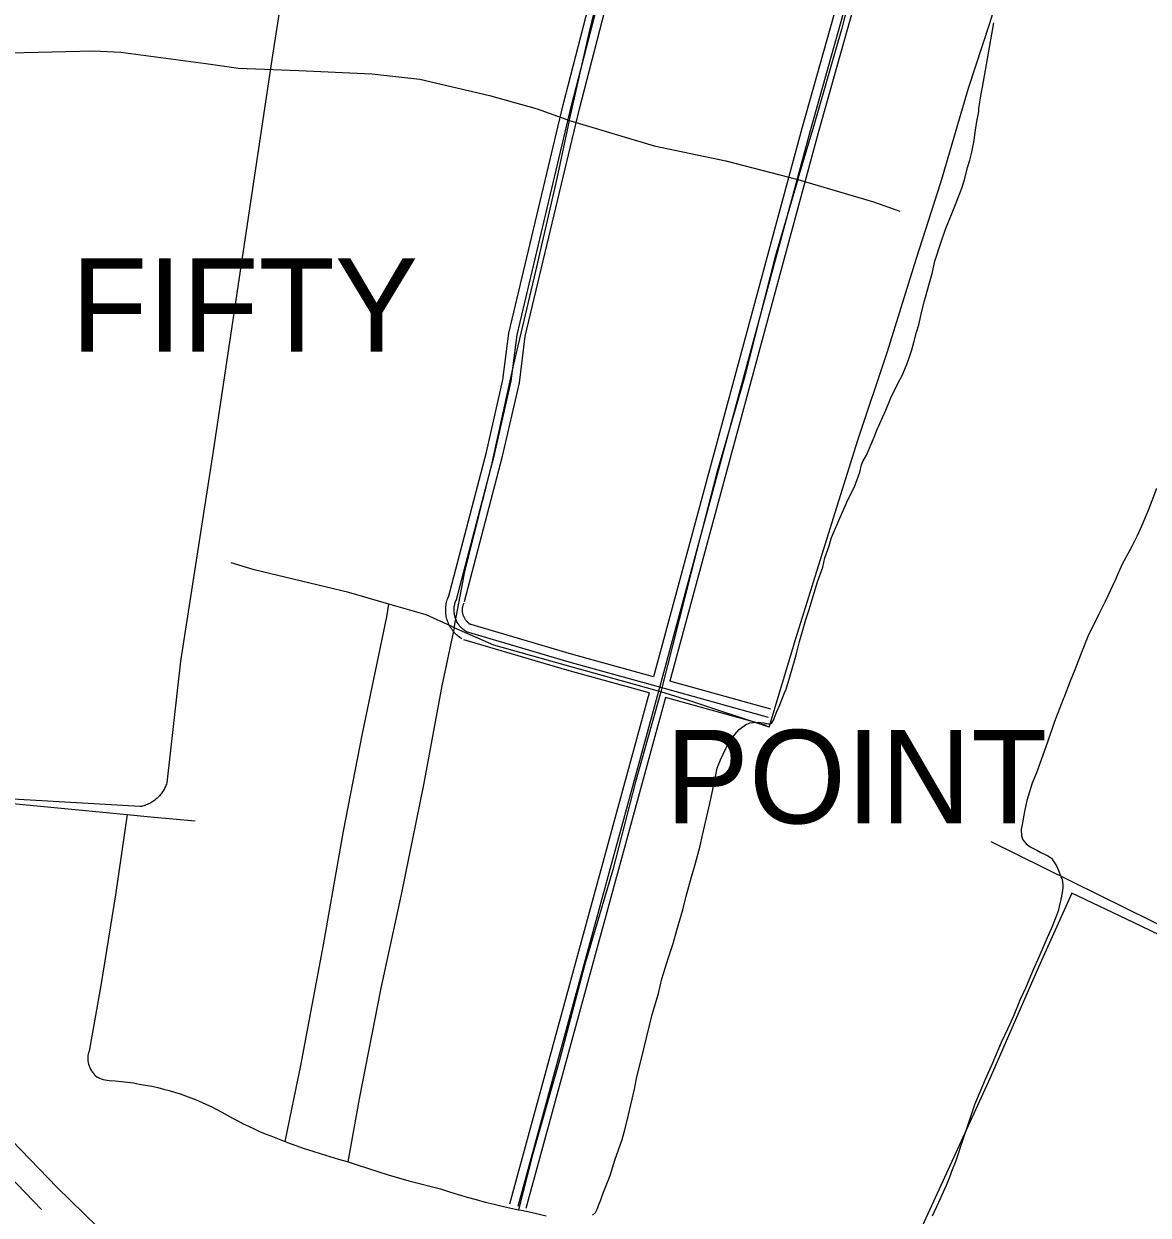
# Model space of a CAD drawing. Extents: x 3477039 to 3515015, y 546746 to 572297.
# Drawn here: x 3492421 to 3494431, y 558751 to 560879 of the extents above; entities that cross this region are included whole.
import ezdxf

# ---------------------------------------------------------------- set-up
doc = ezdxf.new("R2010")
doc.units = 0
for name, color, linetype in [('V-DTCH-CNTR', 7, 'Continuous'), ('V-ROAD-CNTR', 7, 'Continuous'), ('V-SITE-VEGE', 7, 'Continuous'), ('V-TOPO-GNAM-IDEN', 7, 'Continuous'), ('V-TOPO-SHOR', 7, 'Continuous')]:
    doc.layers.add(name, color=color, linetype=linetype)

msp = doc.modelspace()

# ---------------------------------------------------------------- linework, layer by layer
at = {"layer": 'V-DTCH-CNTR'}
for points in [[(3493753.4, 559622.7), (3493801.1, 559781.2), (3493859.5, 559968.4), (3493912, 560135.6), (3493964.9, 560294), (3494016.7, 560460.6), (3494060.1, 560595.8), (3494110.1, 560764.4), (3494148.1, 560880.6), (3494187.8, 561009.1), (3494240.8, 561168.1), (3494286, 561308.9), (3494332.3, 561457.3), (3494362.6, 561565.9), (3494250.4, 561586.8), (3494154.7, 561604.5), (3494088.2, 561626.8), (3493994.9, 561662.2), (3493877, 561702.5), (3493766.7, 561736.3), (3493656.3, 561760.6)], [(3494088.2, 561626.8), (3494042, 561462.6), (3493983.8, 561248.8), (3493929.2, 561050.7), (3493882.9, 560869), (3493833.1, 560697.7), (3493806.2, 560606.9), (3493804.6, 560601.3), (3493763.7, 560461.3), (3493708.9, 560245.7), (3493659.2, 560075.6), (3493613.5, 559897.3), (3493561.2, 559690.5), (3493559.9, 559686), (3493514.4, 559525.1), (3493474.1, 559367.8), (3493423.2, 559197.1), (3493378.8, 559028.2), (3493330.8, 558858.7), (3493305.8, 558760.9)], [(3493190.7, 559800.6), (3493209.6, 559901.1), (3493257.5, 560089.5), (3493297.1, 560271.5), (3493336.6, 560437.6), (3493374.9, 560603.2), (3493396.7, 560706.8), (3493397.4, 560710.1), (3493432.1, 560862.7), (3493475.8, 561044.7)], [(3492078.9, 560830.5), (3492210.6, 560823.6), (3492371.1, 560827.1), (3492546.4, 560831.1), (3492594.6, 560829), (3492746.8, 560808.4), (3492805, 560800.4), (3492913.1, 560796), (3493043.1, 560790.3), (3493128.9, 560780.3), (3493253.9, 560751.1), (3493339, 560727.5), (3493396.7, 560706.8), (3493548.1, 560661.6), (3493676.1, 560634.8), (3493804.6, 560601.3), (3493940.1, 560561.5), (3493987.1, 560544.7)], [(3493753.4, 559622.7), (3493611.5, 559669.8), (3493559.9, 559686), (3493378.2, 559736.4), (3493261.7, 559769.3), (3493190.7, 559800.6), (3493184.9, 559803.2), (3493140.7, 559823.3), (3493074, 559842.6), (3493002, 559863.5), (3492833.1, 559903.9), (3492791.7, 559916.4)], [(3492888.6, 558882.5), (3492916.7, 559018.2), (3492957.1, 559234.3), (3492992.8, 559436.9), (3493027, 559611.3), (3493070.3, 559819.8), (3493074, 559842.6)], [(3493190.7, 559800.6), (3493168.7, 559696.7), (3493135.6, 559519.9), (3493095.9, 559323.8), (3493059.4, 559156.4), (3493020.9, 558959.1), (3493000.7, 558846.6)], [(3491959.7, 559523.1), (3492041.4, 559515.4), (3492135.9, 559509.5), (3492302.2, 559496), (3492469.6, 559480.1), (3492606.1, 559466.6), (3492647.5, 559462.5), (3492727.4, 559455.4)], [(3492606.1, 559466.6), (3492585.2, 559323.1), (3492559.5, 559165.1), (3492538.1, 559043.9), (3492537.2, 559041.4), (3492536.5, 559038.8), (3492535.9, 559036.1), (3492535.7, 559033), (3492535.8, 559029.8), (3492536, 559026.7), (3492536.5, 559023.6), (3492537.2, 559020.6), (3492538.1, 559017.6), (3492539.3, 559014.7), (3492540.6, 559011.8), (3492542.1, 559009.1), (3492543.9, 559006.5), (3492545.8, 559004), (3492547.8, 559001.6), (3492550.1, 558999.4), (3492553.2, 558997.7), (3492556.4, 558996.1), (3492559.8, 558994.8), (3492563.2, 558993.6), (3492566.7, 558992.8), (3492570.2, 558992.2), (3492573.8, 558991.8), (3492584.8, 558991), (3492595.7, 558989.9), (3492606.6, 558988.6), (3492617.5, 558987.2), (3492628.3, 558985.4), (3492639.1, 558983.5), (3492649.9, 558981.3), (3492660.6, 558979), (3492671.3, 558976.4), (3492681.1, 558973.6), (3492690.9, 558970.7), (3492700.6, 558967.6), (3492710.2, 558964.2), (3492719.8, 558960.7), (3492729.3, 558956.9), (3492738.7, 558953), (3492748, 558948.9), (3492757.3, 558944.5), (3492766.4, 558940), (3492775.5, 558935.3), (3492784.8, 558929.8), (3492794.2, 558924.6), (3492803.7, 558919.5), (3492813.4, 558914.5), (3492823.1, 558909.8), (3492832.8, 558905.2), (3492842.7, 558900.8), (3492852.7, 558896.6), (3492862.7, 558892.6), (3492877.6, 558886.7), (3492892.5, 558881.1), (3492907.5, 558875.6), (3492922.6, 558870.3), (3492937.7, 558865.3), (3492952.9, 558860.5), (3492968.2, 558855.8), (3492983.6, 558851.4), (3492999, 558847.2), (3493017.3, 558840.9), (3493035.6, 558834.8), (3493054.1, 558828.9), (3493072.6, 558823.3), (3493091.2, 558817.8), (3493109.8, 558812.6), (3493128.5, 558807.5), (3493147.3, 558802.7), (3493166.1, 558798.1), (3493182, 558793), (3493197.9, 558788.1), (3493213.9, 558783.4), (3493230, 558778.9), (3493246.1, 558774.6), (3493262.3, 558770.6), (3493278.5, 558766.8), (3493294.8, 558763.2), (3493305.8, 558760.9), (3493311.1, 558759.8), (3493327.5, 558756.6), (3493355.2, 558749.7)], [(3495349.9, 558797.6), (3495324.2, 558818.9), (3495293.9, 558843.1), (3495254.7, 558866.3), (3495089.3, 558946.2), (3494916.2, 559029.6), (3494739.7, 559114.3), (3494687.8, 559136.9), (3494543.4, 559207.2), (3494404.8, 559273.9), (3494294.3, 559326.4), (3494235.2, 559194.2), (3494148.7, 558996.6), (3494070.5, 558826.4), (3493987, 558644.5), (3493907.1, 558466.2), (3493895.6, 558437), (3493803, 558201.1), (3493727.1, 558016.3), (3493664.3, 557861.3), (3493580.8, 557675.9)], [(3492205, 559095.9), (3492335.9, 558950.1), (3492480.1, 558801.4), (3492626.7, 558657.9), (3492812.6, 558466.2), (3492963.2, 558306.3), (3493097.7, 558177.4), (3493171.8, 558104.5), (3493194.3, 558082.8)]]:
    msp.add_lwpolyline(points, dxfattribs=at)
at = {"layer": 'V-ROAD-CNTR'}
for points in [[(3493233.5, 562702.6), (3493248, 562640.5), (3493226.6, 562531), (3493204.4, 562418), (3493186.9, 562301.4), (3493170.2, 562197.8), (3493103.5, 561789.8), (3493045.1, 561451.5), (3492972.9, 561455.8), (3492960.1, 561428.1), (3492864.7, 560815.7), (3492759.7, 560116), (3492701.5, 559741), (3492676.9, 559523.3)], [(3493180.2, 559855), (3493248.1, 560113.9), (3493277.7, 560243.5), (3493288.1, 560326.7), (3493385.3, 560735), (3493439.5, 560945), (3493524.3, 561317.1), (3493619.2, 561763.5)], [(3493194.7, 559851.2), (3493262.6, 560110.3), (3493292.5, 560240.9), (3493302.9, 560324), (3493399.8, 560731.4), (3493454.1, 560941.4), (3493538.9, 561313.9), (3493633.9, 561760.4)], [(3493209.2, 559847.4), (3493277.2, 560106.8), (3493307.3, 560238.3), (3493317.7, 560321.3), (3493414.4, 560727.8), (3493468.7, 560937.9), (3493553.6, 561310.6), (3493650.4, 561766.2)], [(3494083.8, 561601.1), (3493826.6, 560688.5), (3493558.5, 559698.1), (3493304.2, 558766.7)], [(3494069.4, 561605.2), (3493812.1, 560692.5), (3493547, 559713)], [(3494098.2, 561597.1), (3493841.1, 560684.5), (3493575.9, 559705.1)], [(3493204.5, 559780.7), (3493202.7, 559781.9), (3493200.6, 559783.3), (3493198.5, 559784.8), (3493196.6, 559786.4), (3493194.7, 559788), (3493192.9, 559789.8), (3493191.1, 559791.6), (3493189.4, 559793.5), (3493187.9, 559795.5), (3493186.4, 559797.5), (3493184.9, 559799.6), (3493183.6, 559801.7), (3493182.4, 559803.9), (3493181.2, 559806.2), (3493180.2, 559808.5), (3493179.2, 559810.8), (3493178.4, 559813.2), (3493177.7, 559815.6), (3493177, 559818.1), (3493176.5, 559820.5), (3493176, 559823), (3493175.7, 559825.5), (3493175.5, 559828.1), (3493175.4, 559830.6), (3493175.4, 559833.1), (3493175.5, 559835.6), (3493175.7, 559838.2), (3493176, 559840.7), (3493176.4, 559843.1), (3493176.9, 559845.6), (3493177.6, 559848.1), (3493178.3, 559850.5), (3493179.1, 559852.9), (3493180, 559855.2), (3493181, 559857.3), (3493181.1, 559857.5)], [(3493212.4, 559793.5), (3493210.8, 559794.5), (3493209.2, 559795.5), (3493207.7, 559796.6), (3493206.3, 559797.8), (3493204.8, 559799.1), (3493203.5, 559800.4), (3493202.2, 559801.8), (3493200.9, 559803.2), (3493199.7, 559804.6), (3493198.6, 559806.2), (3493197.5, 559807.7), (3493196.5, 559809.3), (3493195.6, 559811), (3493194.8, 559812.7), (3493194, 559814.4), (3493193.3, 559816.2), (3493192.6, 559817.9), (3493192.1, 559819.8), (3493191.6, 559821.6), (3493191.2, 559823.4), (3493190.9, 559825.3), (3493190.6, 559827.2), (3493190.5, 559829.1), (3493190.4, 559830.9), (3493190.4, 559832.8), (3493190.4, 559834.7), (3493190.6, 559836.6), (3493190.8, 559838.5), (3493191.1, 559840.4), (3493191.5, 559842.2), (3493192, 559844), (3493192.6, 559845.8), (3493193.2, 559847.6), (3493193.9, 559849.4), (3493194.6, 559851.1), (3493194.7, 559851.2)], [(3493220.3, 559806.2), (3493219, 559807.1), (3493217.9, 559807.8), (3493216.9, 559808.5), (3493215.9, 559809.3), (3493215, 559810.1), (3493214.1, 559811), (3493213.2, 559811.9), (3493212.4, 559812.9), (3493211.6, 559813.8), (3493210.8, 559814.8), (3493210.1, 559815.9), (3493209.5, 559816.9), (3493208.9, 559818), (3493208.3, 559819.2), (3493207.8, 559820.3), (3493207.3, 559821.5), (3493206.9, 559822.7), (3493206.5, 559823.9), (3493206.2, 559825.1), (3493205.9, 559826.3), (3493205.7, 559827.6), (3493205.5, 559828.8), (3493205.4, 559830), (3493205.4, 559831.3), (3493205.4, 559832.6), (3493205.4, 559833.8), (3493205.5, 559835.1), (3493205.7, 559836.3), (3493205.9, 559837.6), (3493206.1, 559838.8), (3493206.5, 559840), (3493206.8, 559841.2), (3493207.2, 559842.4), (3493207.7, 559843.6), (3493208.3, 559844.9), (3493208.3, 559844.8)], [(3493547, 559713), (3493400.1, 559753.3), (3493216.7, 559807.8)], [(3493539.1, 559684.1), (3493391.8, 559724.5), (3493208.1, 559779.1)], [(3493752.6, 559640.3), (3493555.7, 559695.1), (3493395.9, 559738.9), (3493212.4, 559793.5)], [(3493756.6, 559654.8), (3493575.9, 559705.1)], [(3493539.1, 559684.1), (3493289.7, 558770.6)], [(3493568, 559676.1), (3493318.7, 558762.7)], [(3493748.6, 559625.9), (3493568, 559676.1)], [(3492629.1, 559480.9), (3492328.3, 559498.4), (3491957.5, 559535.4)], [(3492676.9, 559523.3), (3492676.2, 559521.2), (3492675.4, 559519.1), (3492674.5, 559517.1), (3492673.6, 559515), (3492672.6, 559513), (3492671.5, 559511.1), (3492670.4, 559509.2), (3492669.2, 559507.3), (3492667.9, 559505.5), (3492666.6, 559503.7), (3492665.1, 559502), (3492663.7, 559500.3), (3492662.2, 559498.6), (3492660.6, 559497.1), (3492658.9, 559495.6), (3492657.2, 559494.1), (3492655.5, 559492.7), (3492653.7, 559491.4), (3492651.9, 559490.1), (3492650, 559488.9), (3492648.1, 559487.8), (3492646.1, 559486.7), (3492644.1, 559485.8), (3492642.1, 559484.8), (3492640, 559484), (3492637.9, 559483.2), (3492635.8, 559482.5), (3492633.6, 559481.9), (3492631.5, 559481.4), (3492629.3, 559480.9), (3492629.1, 559480.9)], [(3492394.4, 558821.8), (3492423.6, 558791.6), (3492453, 558761.5)]]:
    msp.add_lwpolyline(points, dxfattribs=at)
at = {"layer": 'V-SITE-VEGE'}
for p, q in [((3494134.6, 560766.5), (3494155, 560881.3)), ((3494132.3, 560754.3), (3494134.6, 560766.5)), ((3494128.4, 560728.3), (3494132.3, 560754.3)), ((3494124.9, 560705), (3494128, 560722.8)), ((3494128, 560722.8), (3494128.4, 560728.3)), ((3494121.8, 560685.7), (3494124.9, 560705)), ((3494120.2, 560670.9), (3494121.8, 560685.7)), ((3494116, 560650.1), (3494120.2, 560670.9)), ((3494108.3, 560622.7), (3494112.5, 560636.1)), ((3494112.5, 560636.1), (3494116, 560650.1)), ((3494102.6, 560600.9), (3494108.3, 560622.7)), ((3494097.7, 560585.7), (3494102.6, 560600.9)), ((3494087.8, 560559.4), (3494097.7, 560585.7)), ((3494068.2, 560511), (3494087.8, 560559.4)), ((3494060.2, 560488.4), (3494068.2, 560511)), ((3494049.9, 560455.5), (3494060.2, 560488.4)), ((3494044.6, 560433.2), (3494049.9, 560455.5)), ((3494039.2, 560412.5), (3494044.6, 560433.2)), ((3494030.9, 560384.7), (3494039.2, 560412.5)), ((3494026.6, 560365.8), (3494030.9, 560384.7)), ((3494020.9, 560341.8), (3494026.6, 560365.8)), ((3494017.1, 560328.8), (3494020.9, 560341.8)), ((3494012.1, 560309.9), (3494017.1, 560328.8)), ((3494003, 560281), (3494008.7, 560297.3)), ((3494008.7, 560297.3), (3494012.1, 560309.9)), ((3493991.3, 560251.1), (3493998.8, 560269.6)), ((3493998.8, 560269.6), (3494003, 560281)), ((3493983.7, 560237), (3493991.3, 560251.1)), ((3493970.9, 560211.5), (3493983.7, 560237)), ((3493961.9, 560189.3), (3493970.9, 560211.5)), ((3493946, 560153.5), (3493961.9, 560189.3)), ((3493927.5, 560109.1), (3493941.1, 560140.9)), ((3493941.1, 560140.9), (3493946, 560153.5)), ((3493920.7, 560097.3), (3493927.5, 560109.1)), ((3493906.1, 560052.5), (3493915.5, 560078.4)), ((3493915.5, 560078.4), (3493918.5, 560091.7)), ((3493918.5, 560091.7), (3493920.7, 560097.3)), ((3493895, 560030.1), (3493906.1, 560052.5)), ((3494445.9, 560049), (3494431, 560010.2)), ((3493880.1, 559996.1), (3493895, 560030.1)), ((3493864.8, 559961.6), (3493880.1, 559996.1)), ((3494431, 560010.2), (3494419, 559982.2)), ((3494419, 559982.2), (3494410.5, 559963.7)), ((3493860.9, 559947), (3493864.8, 559961.6)), ((3494410.5, 559963.7), (3494401.6, 559945.6)), ((3493852.9, 559925.4), (3493860.9, 559947)), ((3494401.6, 559945.6), (3494384, 559912.8)), ((3493840.1, 559882.8), (3493849.5, 559908.7)), ((3493849.5, 559908.7), (3493852.9, 559925.4)), ((3494384, 559912.8), (3494372.5, 559887)), ((3494372.5, 559887), (3494353.8, 559847.4)), ((3493825.3, 559833.3), (3493840.1, 559882.8)), ((3494353.8, 559847.4), (3494341.8, 559822.4)), ((3493818.9, 559815.2), (3493825.3, 559833.3)), ((3494341.8, 559822.4), (3494323, 559784.9)), ((3493811.7, 559790.2), (3493818.9, 559815.2)), ((3493807.8, 559776), (3493811.7, 559790.2)), ((3494323, 559784.9), (3494313.2, 559759)), ((3493800.2, 559745.5), (3493803.2, 559757.1)), ((3493803.2, 559757.1), (3493807.8, 559776)), ((3494313.2, 559759), (3494300, 559725.4)), ((3493790.4, 559712.8), (3493800.2, 559745.5)), ((3494300, 559725.4), (3494291.5, 559704.8)), ((3493784.1, 559690.8), (3493790.4, 559712.8)), ((3494291.5, 559704.8), (3494280.4, 559675.5)), ((3493772.6, 559662.8), (3493780.7, 559684.3)), ((3493780.7, 559684.3), (3493784.1, 559690.8)), ((3494279.2, 559672.9), (3494263, 559631.1)), ((3494280.4, 559675.5), (3494279.2, 559672.9)), ((3493761.5, 559635.2), (3493767.5, 559650.7)), ((3493767.5, 559650.7), (3493772.6, 559662.8)), ((3493711.2, 559626.9), (3493718.9, 559630.8)), ((3493718.9, 559630.8), (3493733.6, 559632.1)), ((3493733.6, 559632.1), (3493743.9, 559630.9)), ((3493743.9, 559630.9), (3493752.5, 559628.8)), ((3493755.1, 559628.8), (3493758.5, 559630.5)), ((3493758.5, 559630.5), (3493761.5, 559635.2)), ((3494263, 559631.1), (3494251.1, 559596.2)), ((3493679.5, 559591.9), (3493692.4, 559609.6)), ((3493692.4, 559609.6), (3493700.1, 559618.7)), ((3493700.1, 559618.7), (3493711.2, 559626.9)), ((3493752.5, 559628.8), (3493755.1, 559628.8)), ((3493676.1, 559585), (3493679.5, 559591.9)), ((3494251.1, 559596.2), (3494231.5, 559541.5)), ((3493666.3, 559564.3), (3493676.1, 559585)), ((3493653.6, 559514.4), (3493660.8, 559549.7)), ((3493660.8, 559549.7), (3493666.3, 559564.3)), ((3494231.5, 559541.5), (3494223.8, 559522.6)), ((3493647.7, 559486.4), (3493653.6, 559514.4)), ((3494223.8, 559522.6), (3494214, 559491.6)), ((3493634.5, 559430), (3493647.7, 559486.4)), ((3494214, 559491.6), (3494209.8, 559472.2)), ((3494209.8, 559472.2), (3494206, 559449)), ((3494206, 559449), (3494203.9, 559439.9)), ((3494203.9, 559439.9), (3494204.8, 559428.8)), ((3493630.3, 559410.7), (3493634.5, 559430)), ((3494204.8, 559428.8), (3494207, 559421.5)), ((3494207, 559421.5), (3494212.6, 559414.2)), ((3493621.4, 559377.5), (3493630.3, 559410.7)), ((3494212.6, 559414.2), (3494219.9, 559409)), ((3494219.9, 559409), (3494232, 559403.1)), ((3494232, 559403.1), (3494239.3, 559399.2)), ((3494239.3, 559399.2), (3494248, 559394.9)), ((3493615, 559355.6), (3493621.4, 559377.5)), ((3494248, 559394.9), (3494251.8, 559393.2)), ((3494251.8, 559393.2), (3494257.9, 559389)), ((3494257.9, 559389), (3494261.3, 559384.2)), ((3494261.3, 559384.2), (3494267, 559375.2)), ((3494267, 559375.2), (3494270.4, 559366.6)), ((3493605.3, 559321.1), (3493615, 559355.6)), ((3494270.4, 559366.6), (3494274.8, 559356.3)), ((3494274.8, 559356.3), (3494277.4, 559350.8)), ((3494277.4, 559350.8), (3494278.7, 559341.7)), ((3494278.7, 559336.1), (3494277.5, 559327.5)), ((3494278.7, 559341.7), (3494278.7, 559336.1)), ((3493599.3, 559296.6), (3493605.3, 559321.1)), ((3494274.9, 559315.1), (3494272, 559302.6)), ((3494277.5, 559327.5), (3494274.9, 559315.1)), ((3493588.3, 559260), (3493599.3, 559296.6)), ((3494270.3, 559294), (3494266, 559283.6)), ((3494272, 559302.6), (3494270.3, 559294)), ((3494266, 559283.6), (3494258.3, 559263.8)), ((3493581.9, 559236.3), (3493588.3, 559260)), ((3494258.3, 559263.8), (3494249.8, 559245.3)), ((3493573.9, 559211.3), (3493581.9, 559236.3)), ((3494249.8, 559245.3), (3494235.7, 559212.1)), ((3493562, 559173), (3493573.9, 559211.3)), ((3494235.7, 559212.1), (3494225.5, 559189.3)), ((3494225.5, 559189.3), (3494211.9, 559156.6)), ((3493555.6, 559146.8), (3493562, 559173)), ((3493544.6, 559109.7), (3493555.6, 559146.8)), ((3494211.9, 559156.6), (3494202.1, 559136.3)), ((3494202.1, 559136.3), (3494189.7, 559105.7)), ((3493529.8, 559048.2), (3493544.6, 559109.7)), ((3494189.7, 559105.7), (3494179.5, 559083.3)), ((3494179.5, 559083.3), (3494168.4, 559059.6)), ((3494168.4, 559059.6), (3494152.2, 559021.3)), ((3493516.6, 558995.2), (3493529.8, 559048.2)), ((3494152.2, 559021.3), (3494139.4, 558993.3)), ((3493512.8, 558975.9), (3493516.6, 558995.2)), ((3494139.4, 558993.3), (3494120.6, 558948.1)), ((3493506.5, 558947.9), (3493512.8, 558975.9)), ((3493495.5, 558903.5), (3493502.3, 558930.2)), ((3493502.3, 558930.2), (3493506.5, 558947.9)), ((3494120.6, 558948.1), (3494109.1, 558914.5)), ((3494109.1, 558914.5), (3494099.8, 558886)), ((3493484, 558867.8), (3493490.8, 558886.3)), ((3493490.8, 558886.3), (3493495.5, 558903.5)), ((3494099.8, 558886), (3494087, 558848.1)), ((3493478, 558849.3), (3493484, 558867.8)), ((3493469.1, 558822.2), (3493478, 558849.3)), ((3494087, 558848.1), (3494079.4, 558829.2)), ((3493463.6, 558807.1), (3493469.1, 558822.2)), ((3494076.8, 558821.9), (3494070, 558804.2)), ((3494079.4, 558829.2), (3494076.8, 558821.9)), ((3493456.3, 558789), (3493463.6, 558807.1)), ((3494070, 558804.2), (3494056.3, 558773.6)), ((3493448.7, 558768.3), (3493452.9, 558778.7)), ((3493452.9, 558778.7), (3493456.3, 558789)), ((3493443.1, 558755.8), (3493447, 558762.7)), ((3493447, 558762.7), (3493448.7, 558768.3)), ((3494056.3, 558773.6), (3494044.8, 558749.5)), ((3493437.6, 558751.1), (3493443.1, 558755.8))]:
    msp.add_line(p, q, dxfattribs=at)
at = {"layer": 'V-TOPO-SHOR'}
msp.add_lwpolyline([(3494149.7, 559418.6), (3494677, 559158.6), (3495334.2, 560465.9), (3495536.4, 560877.6)], dxfattribs=at)

# ---------------------------------------------------------------- texts
at = {"layer": 'V-TOPO-GNAM-IDEN'}
for s, p in [('FIFTY', (3492506, 560293.5)), ('POINT', (3493568.4, 559451))]:
    msp.add_text(s, height=167, dxfattribs=at).set_placement(p)

doc.saveas('drawing.dxf')
